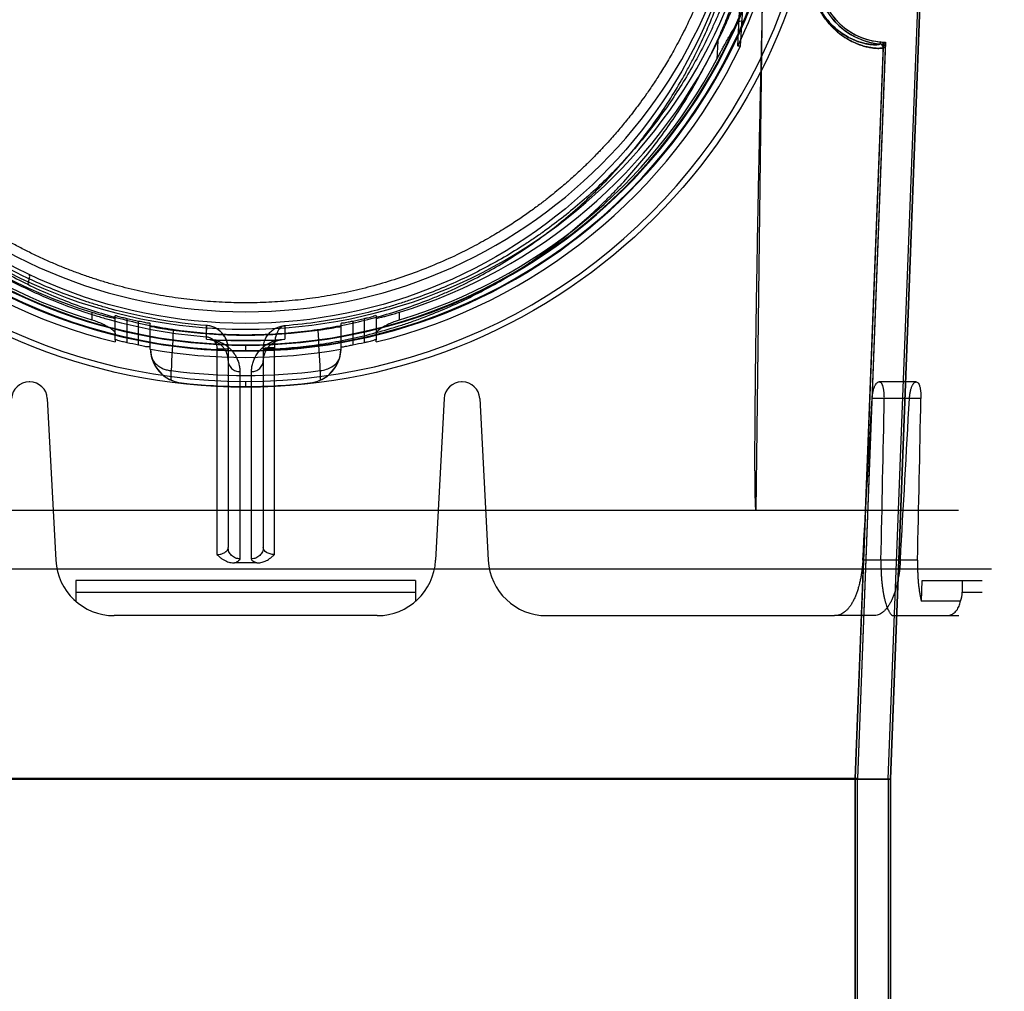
# Model space of a CAD drawing. Header units: millimetres. Extents: x 0 to 297, y 0 to 210.
# Tile 380 of 455: x 240.289 to 240.879, y 158.904 to 159.485. Entities that reach past the tile are written whole.
import ezdxf

# ---------------------------------------------------------------- set-up
doc = ezdxf.new("R2010")
doc.units = ezdxf.units.MM
doc.header["$LTSCALE"] = 16.335
doc.layers.get('0').update_dxf_attribs({"linetype": 'CONTINUOUS'})
for name, color, linetype in [('AXES_REF', 7, 'CONTINUOUS'), ('INTFCLR_1', 7, 'CONTINUOUS'), ('INTFCLR_144815', 7, 'CONTINUOUS'), ('INTFCLR_72935', 7, 'CONTINUOUS')]:
    doc.layers.add(name, color=color, linetype=linetype)

msp = doc.modelspace()

# ---------------------------------------------------------------- linework, layer by layer
at = {"color": 7, "linetype": 'Continuous'}
for radius in [6.78708, 6.7865, 6.74304]:
    msp.add_circle((241.48891, 154.71148), radius, dxfattribs=at)
for radius, start, end in [(6.72, 278.277129, 261.722871), (6.874, 113.082594, 269.618979)]:
    msp.add_arc((241.48891, 154.71148), radius, start, end, dxfattribs=at)
at = {"layer": 'AXES_REF', "color": 7, "linetype": 'Continuous'}
msp.add_arc((241.48891, 154.71148), 6.874, 113.082685, 66.917315, dxfattribs=at)
at = {"layer": 'AXES_REF', "color": 9, "linetype": 'Continuous'}
msp.add_arc((241.48891, 154.71148), 6.19116, 94.411812, 85.588188, dxfattribs=at)
at = {"layer": 'INTFCLR_1', "color": 6, "linetype": 'Continuous'}
for p, q in [((240.80957, 159.03049), (240.8459, 159.98143)), ((240.8108, 159.03047), (240.84713, 159.98136)), ((240.80653, 159.46871), (240.7898, 159.03087)), ((240.80776, 159.46867), (240.79104, 159.03085)), ((240.80653, 159.46871), (240.80653, 159.46879)), ((240.8108, 159.03047), (240.03863, 159.03047)), ((240.79104, 159.03086), (240.05839, 159.03086)), ((240.7898, 159.03087), (240.7898, 158.63315)), ((240.79104, 158.63315), (240.79104, 159.03086)), ((240.80957, 159.03048), (240.80957, 157.16147)), ((240.8108, 159.03047), (240.8108, 157.16147))]:
    msp.add_line(p, q, dxfattribs=at)
at = {"layer": 'INTFCLR_1', "color": 9, "linetype": 'Continuous'}
for p, q in [((240.80472, 159.47211), (240.80461, 159.47088)), ((240.80653, 159.46871), (240.80776, 159.46867))]:
    msp.add_line(p, q, dxfattribs=at)
msp.add_circle((240.42471, 159.60448), 0.301, dxfattribs=at)
at = {"layer": 'INTFCLR_1', "color": 6, "linetype": 'Continuous'}
for centre, radius, start, end in [((240.80823, 159.51236), 0.04164, 177.81203, 265.01982), ((240.80823, 159.51236), 0.0404, 177.81203, 265.01988), ((240.80443, 159.46879), 0.0021, 0, 85.01552), ((240.80443, 159.46879), 0.00333, 357.80946, 85.01552)]:
    msp.add_arc(centre, radius, start, end, dxfattribs=at)
at = {"layer": 'INTFCLR_1', "color": 9, "linetype": 'Continuous'}
for points, knots in [([(240.55534, 159.88259), (240.55308, 159.88369), (240.54853, 159.88583), (240.53928, 159.88991), (240.52275, 159.89646), (240.50321, 159.90253), (240.4857, 159.90651), (240.47678, 159.90818), (240.47163, 159.90903), (240.45873, 159.911), (240.43663, 159.91306), (240.41052, 159.91273), (240.39364, 159.91118), (240.38585, 159.91021), (240.38066, 159.90949), (240.36661, 159.90726), (240.34408, 159.90216), (240.32227, 159.89481), (240.30936, 159.88952), (240.30472, 159.88752), (240.29785, 159.88445), (240.2834, 159.87743), (240.26222, 159.86516), (240.2425, 159.85101), (240.23047, 159.841), (240.22507, 159.83624), (240.22152, 159.83303), (240.212, 159.82411), (240.19737, 159.80871), (240.17988, 159.78651), (240.16704, 159.76674), (240.15899, 159.75225), (240.15464, 159.74372), (240.14834, 159.73065), (240.13995, 159.71027), (240.13274, 159.68664), (240.12913, 159.67078), (240.12766, 159.66327), (240.12672, 159.65818), (240.1244, 159.64403), (240.12257, 159.62573), (240.12211, 159.6073), (240.12224, 159.59798), (240.12242, 159.59262), (240.12302, 159.57933), (240.12479, 159.56218), (240.12808, 159.54399), (240.13005, 159.53503), (240.13127, 159.52994), (240.13318, 159.52241), (240.13635, 159.51131), (240.14285, 159.49221), (240.15063, 159.47382), (240.15851, 159.4584), (240.16328, 159.44982), (240.17066, 159.43727), (240.18273, 159.41924), (240.20098, 159.39684), (240.21618, 159.38141), (240.22693, 159.37171), (240.2343, 159.36538), (240.24764, 159.35473), (240.26794, 159.3408), (240.28525, 159.33128), (240.29419, 159.32692)], [0, 0, 0, 0, 0.007849, 0.015756, 0.031597, 0.063481, 0.079626, 0.08777, 0.091863, 0.095966, 0.128601, 0.161144, 0.1775, 0.181606, 0.185715, 0.19389, 0.226106, 0.257861, 0.265773, 0.269729, 0.273679, 0.289316, 0.319969, 0.350132, 0.365145, 0.368898, 0.372652, 0.380132, 0.4097, 0.43901, 0.468442, 0.483336, 0.490852, 0.498397, 0.528733, 0.55969, 0.575573, 0.5796, 0.583649, 0.591766, 0.624461, 0.641049, 0.649425, 0.653635, 0.657838, 0.691042, 0.707462, 0.715648, 0.719738, 0.723825, 0.739972, 0.755825, 0.786932, 0.802323, 0.810003, 0.817649, 0.847851, 0.877797, 0.907903, 0.915501, 0.923101, 0.938303, 0.968875, 1, 1, 1, 1]), ([(240.29419, 159.32692), (240.30327, 159.32249), (240.32198, 159.31451), (240.34637, 159.30694), (240.36265, 159.30324), (240.37031, 159.30176), (240.37545, 159.30084), (240.38957, 159.29859), (240.41293, 159.29643), (240.43641, 159.29674), (240.45072, 159.29787), (240.45595, 159.29838), (240.46373, 159.29926), (240.48037, 159.30169), (240.50546, 159.30738), (240.52611, 159.31437), (240.53792, 159.31914), (240.5426, 159.32109), (240.55064, 159.32464), (240.56625, 159.33224), (240.58752, 159.34463), (240.60541, 159.35752), (240.61579, 159.366), (240.6195, 159.36914), (240.62499, 159.3739), (240.63647, 159.38448), (240.65291, 159.40194), (240.67062, 159.42467), (240.68165, 159.44192), (240.68762, 159.45247), (240.69, 159.45677), (240.69402, 159.4644), (240.70159, 159.48005), (240.70899, 159.49868), (240.71509, 159.51802), (240.72037, 159.53815), (240.72512, 159.56409), (240.72691, 159.58654), (240.72721, 159.59985), (240.72727, 159.60521), (240.72718, 159.61452), (240.7263, 159.63286), (240.72407, 159.65102), (240.72144, 159.66504), (240.7204, 159.67008), (240.71877, 159.67752), (240.71602, 159.68847), (240.7117, 159.70274), (240.70516, 159.72112), (240.69837, 159.73667), (240.69182, 159.74956), (240.68729, 159.75798), (240.67894, 159.77229), (240.66569, 159.79179), (240.64771, 159.81363), (240.63272, 159.82874), (240.62299, 159.83746), (240.61936, 159.84061), (240.61384, 159.84527), (240.60153, 159.85505), (240.58138, 159.86884), (240.56421, 159.87827), (240.55534, 159.88259)], [0, 0, 0, 0, 0.031606, 0.063541, 0.079757, 0.083844, 0.087932, 0.096091, 0.128599, 0.161199, 0.16941, 0.173526, 0.177634, 0.193938, 0.226105, 0.258014, 0.262001, 0.265973, 0.273871, 0.289503, 0.320291, 0.350775, 0.358393, 0.362204, 0.366006, 0.381117, 0.411045, 0.440926, 0.47118, 0.475013, 0.478858, 0.486558, 0.501998, 0.53324, 0.549182, 0.565432, 0.598332, 0.631573, 0.635773, 0.63998, 0.648349, 0.664897, 0.697432, 0.705494, 0.709518, 0.713525, 0.729332, 0.744851, 0.760155, 0.790361, 0.797875, 0.805379, 0.820265, 0.849707, 0.879054, 0.908684, 0.916183, 0.91995, 0.923718, 0.938799, 0.96913, 1, 1, 1, 1]), ([(240.76325, 159.51407), (240.76321, 159.51299), (240.7632, 159.51085), (240.76342, 159.50769), (240.76384, 159.50467), (240.76444, 159.50179), (240.76561, 159.49754), (240.76744, 159.49299), (240.76973, 159.48895), (240.77127, 159.48664), (240.77275, 159.4846), (240.7743, 159.48274), (240.77587, 159.48106), (240.77804, 159.47892), (240.78123, 159.47624), (240.7855, 159.47349), (240.78889, 159.47179), (240.7914, 159.47075), (240.79362, 159.46996), (240.79572, 159.46935), (240.7977, 159.46891), (240.79938, 159.4686), (240.80123, 159.46835), (240.80343, 159.4682), (240.80515, 159.46826), (240.80619, 159.46843), (240.80653, 159.46862), (240.80653, 159.46871)], [0, 0, 0, 0, 0.046067, 0.090799, 0.13426, 0.175869, 0.215294, 0.321467, 0.383263, 0.412059, 0.439431, 0.490512, 0.514477, 0.537403, 0.619944, 0.69091, 0.752697, 0.780554, 0.806456, 0.852817, 0.873443, 0.892435, 0.925507, 0.952242, 0.986907, 0.995898, 1, 1, 1, 1]), ([(240.76346, 159.51236), (240.76346, 159.5119), (240.76349, 159.51043), (240.76366, 159.50798), (240.76406, 159.50509), (240.76463, 159.50235), (240.76533, 159.49977), (240.76638, 159.49667), (240.7679, 159.49321), (240.76965, 159.49009), (240.77112, 159.48788), (240.77253, 159.48593), (240.774, 159.48416), (240.7755, 159.48255), (240.77755, 159.48051), (240.78059, 159.47796), (240.78465, 159.47534), (240.78786, 159.47373), (240.79025, 159.47275), (240.79236, 159.47199), (240.79547, 159.4711), (240.79871, 159.47054), (240.80167, 159.47036), (240.8033, 159.47043), (240.8043, 159.4706), (240.80461, 159.47079), (240.80461, 159.47088)], [0, 0, 0, 0, 0.021343, 0.067382, 0.112106, 0.154919, 0.195476, 0.234118, 0.304735, 0.368235, 0.397813, 0.425919, 0.478352, 0.50294, 0.526458, 0.611079, 0.683772, 0.74702, 0.775523, 0.802019, 0.849428, 0.923672, 0.950995, 0.98646, 0.99569, 1, 1, 1, 1]), ([(240.29419, 159.32692), (240.29472, 159.3282), (240.29534, 159.3299), (240.29542, 159.33266), (240.29479, 159.33296)], [0, 0, 0, 0, 0.664388, 1, 1, 1, 1])]:
    msp.add_open_spline(points, degree=3, knots=knots, dxfattribs=at)
at = {"layer": 'INTFCLR_144815', "color": 9, "linetype": 'Continuous'}
for p, q in [((240.73043, 159.19148), (240.7353, 159.58542)), ((240.72192, 159.48232), (240.72345, 159.51237)), ((240.7074, 159.4725), (240.70684, 159.46172)), ((240.33258, 159.31025), (240.33258, 159.30564)), ((240.34658, 159.29365), (240.34658, 159.30809)), ((240.50285, 159.30809), (240.50285, 159.29365)), ((240.51685, 159.30564), (240.51685, 159.31025)), ((240.35358, 159.3065), (240.35358, 159.29214)), ((240.36058, 159.29066), (240.36058, 159.30495)), ((240.36758, 159.28786), (240.36758, 159.30344)), ((240.40125, 159.2941), (240.40127, 159.30225)), ((240.44816, 159.30213), (240.44818, 159.2941)), ((240.48185, 159.28786), (240.48185, 159.30344)), ((240.48885, 159.30495), (240.48885, 159.29066)), ((240.49585, 159.29214), (240.49585, 159.3065)), ((240.42471, 159.28731), (240.42471, 159.29075)), ((240.40748, 159.28853), (240.40748, 159.16508)), ((240.41421, 159.28829), (240.41421, 159.16927)), ((240.43521, 159.28829), (240.43521, 159.16927)), ((240.44195, 159.28822), (240.43521, 159.28797)), ((240.44193, 159.28885), (240.44195, 159.28822)), ((240.44195, 159.16508), (240.44195, 159.28822)), ((240.38008, 159.26952), (240.38006, 159.27525)), ((240.42121, 159.27459), (240.42121, 159.16253)), ((240.42821, 159.16253), (240.42821, 159.27459)), ((240.46937, 159.27525), (240.46935, 159.26952)), ((240.38636, 159.26782), (240.38631, 159.26782)), ((240.42471, 159.26531), (240.42471, 159.26875)), ((240.46312, 159.26782), (240.46307, 159.26782)), ((240.82627, 159.26848), (240.804, 159.26848)), ((240.82913, 159.25853), (240.79988, 159.25853)), ((240.82707, 159.16165), (240.79431, 159.16165)), ((240.32293, 159.14248), (240.5265, 159.14248)), ((240.85381, 159.14248), (240.86571, 159.14248)), ((240.5035, 159.12848), (240.34593, 159.12848)), ((240.80073, 159.12848), (240.77728, 159.12848)), ((240.81275, 159.12848), (240.85171, 159.12848))]:
    msp.add_line(p, q, dxfattribs=at)
at = {"layer": 'INTFCLR_144815', "color": 6, "linetype": 'Continuous'}
for p, q in [((240.71937, 159.46958), (240.72155, 159.51204)), ((240.721, 159.46958), (240.72192, 159.48234)), ((240.721, 159.46958), (240.71992, 159.46958)), ((240.34658, 159.29365), (240.34658, 159.29239)), ((240.40125, 159.2941), (240.40279, 159.2939)), ((240.44223, 159.29323), (240.4072, 159.29323)), ((240.44588, 159.29373), (240.44741, 159.29402)), ((240.50285, 159.29239), (240.50285, 159.29365)), ((240.36758, 159.28786), (240.36764, 159.28781)), ((240.36764, 159.28781), (240.3677, 159.28813)), ((240.48173, 159.28813), (240.48179, 159.28781)), ((240.48179, 159.28781), (240.48185, 159.28786)), ((240.29541, 159.26848), (240.29502, 159.26848)), ((240.55441, 159.26848), (240.55402, 159.26848)), ((240.3059, 159.25853), (240.31098, 159.16165)), ((240.54353, 159.25853), (240.53845, 159.16165)), ((240.5649, 159.25853), (240.56998, 159.16165)), ((240.85157, 159.19148), (239.99785, 159.19148)), ((239.97804, 159.15648), (240.87139, 159.15648)), ((240.32293, 159.14948), (240.32293, 159.1371)), ((240.5265, 159.14948), (240.32293, 159.14948)), ((240.5265, 159.14948), (240.5265, 159.1371)), ((240.82938, 159.1371), (240.82982, 159.14948)), ((240.82982, 159.14948), (240.86571, 159.14948)), ((240.85381, 159.14948), (240.85381, 159.14248)), ((240.8527, 159.1371), (240.82938, 159.1371)), ((240.60493, 159.12848), (240.77728, 159.12848))]:
    msp.add_line(p, q, dxfattribs=at)
at = {"layer": 'INTFCLR_144815', "color": 7, "linetype": 'Continuous'}
msp.add_line((240.40748, 159.28853), (240.41421, 159.28829), dxfattribs=at)
at = {"layer": 'INTFCLR_144815', "color": 9, "linetype": 'Continuous'}
msp.add_circle((240.42471, 159.61148), 0.34617, dxfattribs=at)
for centre, radius, start, end in [((240.42471, 159.61142), 0.34267, 179.98979, 0.01021), ((240.42471, 159.61164), 0.32462, 180.02823, 359.97177), ((240.42471, 159.61144), 0.32413, 179.99334, 0.00666), ((240.42471, 159.61158), 0.32112, 180.01764, 359.98236), ((240.42471, 159.61138), 0.32063, 179.98235, 0.01765), ((245.49906, 159.02085), 5.12532, 176.8837, 177.15494), ((235.31209, 159.01887), 5.16366, 2.84594, 3.11517), ((240.42471, 159.61148), 0.33918, 262.43413, 277.56587)]:
    msp.add_arc(centre, radius, start, end, dxfattribs=at)
at = {"layer": 'INTFCLR_144815', "color": 6, "linetype": 'Continuous'}
for centre, radius, start, end in [((240.42471, 159.61148), 0.3115, 180.05101, 359.94899), ((240.42471, 159.61148), 0.301, 180, 360), ((240.42471, 159.61148), 0.32705, 334.28664, 348.71221), ((240.42471, 159.61148), 0.315, 206.18132, 252.99369), ((240.42471, 159.61148), 0.315, 287.00631, 333.81868), ((240.42471, 159.61148), 0.32851, 205.59168, 256.24143), ((240.42471, 159.61148), 0.32851, 283.75857, 334.40832), ((240.42471, 159.61148), 0.31941, 207.96066, 253.23575), ((240.42471, 159.61148), 0.31941, 286.76425, 332.03934), ((240.42471, 159.61148), 0.31317, 256.87173, 258.1834), ((240.42471, 159.61148), 0.31317, 281.8166, 283.12827), ((240.42471, 159.61148), 0.315, 262.08132, 277.91868), ((240.42471, 159.61148), 0.32717, 257.4429, 258.69588), ((240.42471, 159.61148), 0.31825, 265.77113, 274.22887), ((240.42471, 159.61148), 0.32717, 281.30412, 282.5571), ((240.38868, 159.28871), 0.02106, 182.4513, 197.10065), ((240.38869, 159.28868), 0.02099, 181.5089, 263.63513), ((240.42471, 159.61148), 0.32834, 260, 280), ((240.46074, 159.28868), 0.02099, 276.36485, 358.49108), ((240.46075, 159.28871), 0.02106, 342.89847, 357.54875), ((240.38863, 159.2887), 0.021, 197.11976, 245.99338), ((240.4608, 159.2887), 0.021, 294.0055, 342.88133), ((240.29502, 159.25798), 0.0105, 90, 177), ((240.29541, 159.25798), 0.0105, 3, 90), ((240.38865, 159.28875), 0.02105, 245.9726, 263.61558), ((240.42471, 159.61148), 0.34579, 263.62775, 276.37225), ((240.46078, 159.28874), 0.02104, 276.38097, 294.03088), ((240.55402, 159.25798), 0.0105, 90, 177), ((240.55441, 159.25798), 0.0105, 3, 90), ((240.34593, 159.16348), 0.035, 183, 270), ((240.5035, 159.16348), 0.035, 270, 357), ((240.60493, 159.16348), 0.035, 183, 270), ((240.84013, 159.14248), 0.01368, 336.8007, 359.97419)]:
    msp.add_arc(centre, radius, start, end, dxfattribs=at)
at = {"layer": 'INTFCLR_144815', "color": 7, "linetype": 'Continuous'}
msp.add_arc((240.40021, 159.28829), 0.014, 0.01442, 85.65048, dxfattribs=at)
at = {"layer": 'INTFCLR_144815', "color": 6, "linetype": 'Continuous'}
for centre, major_axis, ratio, start_param, end_param in [((240.42471, 173.22762), (0, 16.94993), 0.039078, -2.549643, -2.539476), ((240.42471, 164.33922), (0, 11.02734), 0.039078, -2.059545, -2.04962), ((240.42471, 173.70812), (0, 17.67105), 0.039078, -2.537787, -2.528198), ((240.42471, 164.81972), (0, 11.74846), 0.039078, -2.073277, -2.063892), ((240.42471, 159.03656), (0.44247, 0), 0.2791, 1.555802, 1.58579)]:
    msp.add_ellipse(centre, major_axis=major_axis, ratio=ratio, start_param=start_param, end_param=end_param, dxfattribs=at)
for points, knots in [([(240.42471, 159.31583), (240.42237, 159.31583), (240.41767, 159.31589), (240.41063, 159.31614), (240.40358, 159.31657), (240.39654, 159.31716), (240.3895, 159.31793), (240.38246, 159.31887), (240.37542, 159.31999), (240.36839, 159.32128), (240.36136, 159.32275), (240.35434, 159.3244), (240.34732, 159.32623), (240.34032, 159.32825), (240.33332, 159.33045), (240.32634, 159.33285), (240.31937, 159.33543), (240.31242, 159.33822), (240.3055, 159.3412), (240.2986, 159.34439), (240.29174, 159.34778), (240.28491, 159.35137), (240.27812, 159.35518), (240.27139, 159.3592), (240.26471, 159.36343), (240.2581, 159.36787), (240.25157, 159.37253), (240.24512, 159.3774), (240.23876, 159.38247), (240.23252, 159.38776), (240.22639, 159.39324), (240.22039, 159.39892), (240.21453, 159.40478), (240.20883, 159.41081), (240.2033, 159.41701), (240.19795, 159.42336), (240.1928, 159.42983), (240.18784, 159.43643), (240.1831, 159.44313), (240.17857, 159.4499), (240.17427, 159.45674), (240.1702, 159.46363), (240.16635, 159.47055), (240.16274, 159.47749), (240.15935, 159.48442), (240.15619, 159.49134), (240.15324, 159.49824), (240.15051, 159.50512), (240.14799, 159.51196), (240.14566, 159.51878), (240.14352, 159.52557), (240.14157, 159.53232), (240.1398, 159.53904), (240.1382, 159.54573), (240.13677, 159.55239), (240.13551, 159.55902), (240.1344, 159.56563), (240.13345, 159.57221), (240.13264, 159.57877), (240.13199, 159.58532), (240.13148, 159.59186), (240.13112, 159.5984), (240.1309, 159.60494), (240.13084, 159.6093), (240.13084, 159.61148)], [0, 0, 0, 0, 0.015212, 0.030431, 0.045667, 0.060928, 0.076222, 0.091556, 0.10694, 0.12238, 0.137885, 0.153462, 0.16912, 0.184865, 0.200705, 0.216645, 0.232694, 0.248855, 0.265137, 0.281542, 0.298076, 0.314741, 0.33154, 0.348474, 0.365542, 0.382744, 0.400075, 0.41753, 0.4351, 0.452774, 0.470541, 0.488383, 0.506283, 0.524217, 0.542164, 0.560097, 0.577989, 0.595814, 0.613542, 0.631149, 0.648609, 0.665902, 0.683005, 0.699898, 0.716561, 0.732992, 0.74919, 0.765164, 0.780921, 0.796475, 0.811835, 0.827015, 0.842026, 0.85688, 0.871586, 0.88616, 0.900615, 0.914969, 0.929241, 0.943448, 0.957609, 0.971743, 0.985867, 1, 1, 1, 1]), ([(240.71859, 159.61148), (240.71858, 159.60718), (240.71839, 159.59858), (240.71754, 159.58569), (240.71613, 159.57278), (240.71414, 159.55982), (240.71154, 159.54678), (240.7083, 159.53363), (240.70437, 159.52037), (240.69972, 159.507), (240.69443, 159.49387), (240.68883, 159.48166), (240.68331, 159.47091), (240.67816, 159.46174), (240.67339, 159.45387), (240.669, 159.44708), (240.66497, 159.44118), (240.66129, 159.43605), (240.65794, 159.43158), (240.65491, 159.42767), (240.65214, 159.42421), (240.64943, 159.42092), (240.64664, 159.41764), (240.64381, 159.41441), (240.64115, 159.41146), (240.63877, 159.40889), (240.63664, 159.40664), (240.63475, 159.40468), (240.63298, 159.40287), (240.63117, 159.40106), (240.62919, 159.3991), (240.62697, 159.39696), (240.62448, 159.39461), (240.62168, 159.39203), (240.61851, 159.38919), (240.61495, 159.3861), (240.61093, 159.38271), (240.60637, 159.37903), (240.60121, 159.37503), (240.59532, 159.37069), (240.58858, 159.36598), (240.5808, 159.3609), (240.57182, 159.35544), (240.56136, 159.34961), (240.54933, 159.34358), (240.53612, 159.33775), (240.52232, 159.33247), (240.50844, 159.32795), (240.49452, 159.32417), (240.48057, 159.3211), (240.46658, 159.31873), (240.45261, 159.31705), (240.43865, 159.31605), (240.42935, 159.31583), (240.42471, 159.31583)], [0, 0, 0, 0, 0.027843, 0.055729, 0.0837, 0.111979, 0.140633, 0.169847, 0.199686, 0.230233, 0.261559, 0.291326, 0.317258, 0.339821, 0.35948, 0.37686, 0.392208, 0.405789, 0.417775, 0.428414, 0.437851, 0.446463, 0.456046, 0.465752, 0.474299, 0.481796, 0.488459, 0.494325, 0.499472, 0.504892, 0.510881, 0.517494, 0.524864, 0.533084, 0.542211, 0.552379, 0.563667, 0.576283, 0.590323, 0.605983, 0.623666, 0.643617, 0.666177, 0.691756, 0.721164, 0.753357, 0.785315, 0.816822, 0.847918, 0.878785, 0.909337, 0.939773, 0.969957, 1, 1, 1, 1]), ([(240.7074, 159.4725), (240.70788, 159.47349), (240.70879, 159.47536), (240.71006, 159.47805), (240.71117, 159.48046), (240.71216, 159.48265), (240.71311, 159.48482), (240.71406, 159.487), (240.71496, 159.48914), (240.71576, 159.49108), (240.71645, 159.49279), (240.71709, 159.49439), (240.71773, 159.49601), (240.71841, 159.49778), (240.71914, 159.49973), (240.71989, 159.50175), (240.72059, 159.50368), (240.72119, 159.50539), (240.72171, 159.50689), (240.72212, 159.50815), (240.72264, 159.50956), (240.72269, 159.51057), (240.72394, 159.51245), (240.72345, 159.51237)], [0, 0, 0, 0, 0.076859, 0.145573, 0.20684, 0.261665, 0.313769, 0.372097, 0.427254, 0.475613, 0.51821, 0.556113, 0.595841, 0.639656, 0.688156, 0.741061, 0.789536, 0.831446, 0.867794, 0.899196, 0.925833, 0.965769, 1, 1, 1, 1]), ([(240.7344, 159.50846), (240.73417, 159.49921), (240.73374, 159.48156), (240.73316, 159.45624), (240.73265, 159.43316), (240.7322, 159.41211), (240.73181, 159.39287), (240.73146, 159.37529), (240.73116, 159.3592), (240.7309, 159.34448), (240.73068, 159.33098), (240.73048, 159.31862), (240.7303, 159.30727), (240.73016, 159.29686), (240.73003, 159.28729), (240.72992, 159.27851), (240.72983, 159.27043), (240.72975, 159.26301), (240.72968, 159.25618), (240.72963, 159.2499), (240.72959, 159.24413), (240.72956, 159.23881), (240.72953, 159.23391), (240.72952, 159.22941), (240.72951, 159.22526), (240.72951, 159.22144), (240.72952, 159.21792), (240.72953, 159.21469), (240.72954, 159.21171), (240.72956, 159.20897), (240.72959, 159.20646), (240.72962, 159.20414), (240.72965, 159.20202), (240.72969, 159.20008), (240.72973, 159.1983), (240.72978, 159.19667), (240.72984, 159.19518), (240.7299, 159.19383), (240.72997, 159.19261), (240.73003, 159.19184), (240.73006, 159.19148)], [0, 0, 0, 0, 0.087498, 0.167107, 0.239667, 0.305894, 0.366396, 0.421709, 0.472313, 0.518644, 0.561091, 0.600003, 0.635705, 0.668468, 0.698555, 0.7262, 0.75161, 0.774965, 0.796442, 0.816204, 0.83439, 0.851126, 0.866531, 0.880711, 0.893764, 0.905782, 0.916846, 0.92703, 0.936401, 0.94502, 0.952942, 0.96022, 0.966898, 0.973022, 0.978629, 0.983757, 0.988433, 0.992684, 0.996533, 1, 1, 1, 1]), ([(240.70684, 159.46172), (240.70729, 159.46255), (240.70817, 159.4642), (240.70946, 159.46662), (240.71071, 159.46892), (240.71188, 159.47106), (240.71297, 159.47302), (240.71397, 159.47479), (240.71487, 159.47636), (240.71568, 159.47773), (240.71639, 159.47892), (240.71718, 159.48019), (240.71801, 159.48145), (240.71891, 159.48276), (240.71978, 159.48374), (240.72053, 159.48477), (240.72239, 159.48459), (240.72197, 159.48304), (240.72192, 159.48232)], [0, 0, 0, 0, 0.09451, 0.186474, 0.273989, 0.355615, 0.430446, 0.498001, 0.558115, 0.610934, 0.656939, 0.696776, 0.760505, 0.807264, 0.855131, 0.892552, 0.927806, 1, 1, 1, 1]), ([(240.33258, 159.31025), (240.33312, 159.31009), (240.33418, 159.30977), (240.33575, 159.30931), (240.33728, 159.30887), (240.33874, 159.30846), (240.34012, 159.30809), (240.34139, 159.30775), (240.34253, 159.30747), (240.34386, 159.30709), (240.34488, 159.30712), (240.34658, 159.30612), (240.34658, 159.30657)], [0, 0, 0, 0, 0.11577, 0.229644, 0.339892, 0.444916, 0.543679, 0.634698, 0.717445, 0.790614, 0.906055, 1, 1, 1, 1]), ([(240.34658, 159.30809), (240.34658, 159.30857), (240.34815, 159.30758), (240.34931, 159.30756), (240.35128, 159.307), (240.35268, 159.30671), (240.35358, 159.3065)], [0, 0, 0, 0, 0.200209, 0.383207, 0.610538, 1, 1, 1, 1]), ([(240.49585, 159.3065), (240.49646, 159.30664), (240.49762, 159.30689), (240.49937, 159.30738), (240.5008, 159.30745), (240.50285, 159.30877), (240.50285, 159.30809)], [0, 0, 0, 0, 0.263378, 0.507634, 0.714909, 1, 1, 1, 1]), ([(240.50285, 159.30657), (240.50285, 159.30612), (240.50456, 159.30712), (240.50558, 159.3071), (240.50691, 159.30747), (240.50805, 159.30775), (240.50932, 159.30809), (240.51069, 159.30846), (240.51215, 159.30887), (240.51368, 159.30931), (240.51525, 159.30977), (240.51631, 159.31009), (240.51685, 159.31025)], [0, 0, 0, 0, 0.094652, 0.210363, 0.283555, 0.366209, 0.457034, 0.555573, 0.660385, 0.770398, 0.884096, 1, 1, 1, 1]), ([(240.33258, 159.30564), (240.3331, 159.30548), (240.33411, 159.30516), (240.33563, 159.30463), (240.33711, 159.30407), (240.33855, 159.30346), (240.33993, 159.30283), (240.34122, 159.30218), (240.34241, 159.30151), (240.34347, 159.30084), (240.34464, 159.29999), (240.34585, 159.29891), (240.34658, 159.29771), (240.34658, 159.29708)], [0, 0, 0, 0, 0.09453, 0.189211, 0.283698, 0.376265, 0.466046, 0.55182, 0.632452, 0.707036, 0.774673, 0.886999, 1, 1, 1, 1]), ([(240.36058, 159.30495), (240.36119, 159.30482), (240.36235, 159.30456), (240.36409, 159.30428), (240.36554, 159.30371), (240.36758, 159.30413), (240.36758, 159.30344)], [0, 0, 0, 0, 0.261033, 0.503362, 0.710008, 1, 1, 1, 1]), ([(240.36758, 159.30195), (240.36758, 159.30148), (240.36926, 159.30174), (240.37063, 159.30115), (240.37243, 159.30092), (240.374, 159.30062), (240.37534, 159.30039), (240.37676, 159.30016), (240.37825, 159.29993), (240.37977, 159.2997), (240.3808, 159.29955), (240.38132, 159.29948)], [0, 0, 0, 0, 0.099657, 0.218186, 0.375874, 0.467045, 0.565104, 0.668813, 0.776821, 0.887679, 1, 1, 1, 1]), ([(240.46811, 159.29948), (240.46863, 159.29955), (240.46966, 159.2997), (240.47119, 159.29993), (240.47267, 159.30016), (240.47409, 159.3004), (240.47544, 159.30062), (240.47668, 159.30085), (240.47816, 159.30108), (240.47954, 159.30166), (240.48185, 159.30123), (240.48185, 159.30195)], [0, 0, 0, 0, 0.112448, 0.223477, 0.331593, 0.435333, 0.533441, 0.624685, 0.708062, 0.84691, 1, 1, 1, 1]), ([(240.48185, 159.30344), (240.48185, 159.30393), (240.48341, 159.30363), (240.48459, 159.30412), (240.48655, 159.30444), (240.48794, 159.30476), (240.48885, 159.30495)], [0, 0, 0, 0, 0.204754, 0.388126, 0.614271, 1, 1, 1, 1]), ([(240.50285, 159.29708), (240.50285, 159.29749), (240.50317, 159.2983), (240.50404, 159.29933), (240.50506, 159.3002), (240.50618, 159.30099), (240.50731, 159.30168), (240.50857, 159.30237), (240.50994, 159.30304), (240.51139, 159.30369), (240.51291, 159.3043), (240.51473, 159.30497), (240.51605, 159.3054), (240.51685, 159.30564)], [0, 0, 0, 0, 0.07254, 0.14599, 0.238004, 0.309335, 0.387932, 0.472906, 0.563164, 0.657469, 0.754503, 0.852886, 1, 1, 1, 1]), ([(240.34658, 159.29365), (240.34658, 159.29413), (240.34815, 159.29317), (240.34932, 159.29315), (240.35128, 159.29262), (240.35268, 159.29234), (240.35358, 159.29214)], [0, 0, 0, 0, 0.200722, 0.383849, 0.611086, 1, 1, 1, 1]), ([(240.36058, 159.29066), (240.36119, 159.29054), (240.36235, 159.29029), (240.36409, 159.29002), (240.36554, 159.28946), (240.36758, 159.28991), (240.36758, 159.28921)], [0, 0, 0, 0, 0.260795, 0.50301, 0.709689, 1, 1, 1, 1]), ([(240.40354, 159.29373), (240.40399, 159.29362), (240.40483, 159.29344), (240.40605, 159.29327), (240.40683, 159.29323), (240.4072, 159.29323)], [0, 0, 0, 0, 0.36917, 0.701355, 1, 1, 1, 1]), ([(240.44223, 159.29323), (240.4426, 159.29323), (240.44337, 159.29327), (240.4446, 159.29344), (240.44544, 159.29362), (240.44588, 159.29373)], [0, 0, 0, 0, 0.298619, 0.630232, 1, 1, 1, 1]), ([(240.48185, 159.28921), (240.48185, 159.2897), (240.48341, 159.28939), (240.4846, 159.28987), (240.48655, 159.29017), (240.48794, 159.29048), (240.48885, 159.29066)], [0, 0, 0, 0, 0.20499, 0.388468, 0.614603, 1, 1, 1, 1]), ([(240.49585, 159.29214), (240.49646, 159.29227), (240.49762, 159.29251), (240.49937, 159.29298), (240.5008, 159.29303), (240.50285, 159.29433), (240.50285, 159.29365)], [0, 0, 0, 0, 0.263032, 0.507053, 0.71431, 1, 1, 1, 1]), ([(240.79988, 159.25853), (240.7999, 159.25888), (240.79995, 159.25959), (240.80007, 159.26063), (240.80023, 159.26165), (240.80042, 159.26264), (240.80065, 159.26358), (240.80092, 159.26447), (240.80121, 159.2653), (240.80153, 159.26605), (240.80196, 159.26687), (240.80249, 159.26765), (240.80319, 159.26829), (240.80374, 159.26848), (240.804, 159.26848)], [0, 0, 0, 0, 0.094221, 0.186748, 0.278119, 0.366985, 0.452625, 0.534523, 0.612136, 0.684374, 0.749657, 0.855607, 0.931751, 1, 1, 1, 1]), ([(240.80718, 159.25853), (240.80719, 159.2589), (240.80719, 159.25963), (240.80716, 159.26072), (240.80709, 159.26177), (240.80698, 159.26279), (240.80684, 159.26375), (240.80667, 159.26465), (240.80646, 159.26548), (240.80615, 159.26643), (240.8057, 159.26739), (240.80502, 159.26824), (240.80441, 159.26848), (240.80413, 159.26848)], [0, 0, 0, 0, 0.100483, 0.199402, 0.295858, 0.388738, 0.477335, 0.560912, 0.638681, 0.710211, 0.83191, 0.925601, 1, 1, 1, 1]), ([(240.82223, 159.25853), (240.82225, 159.25889), (240.8223, 159.2596), (240.82242, 159.26065), (240.82257, 159.26168), (240.82276, 159.26267), (240.82298, 159.26362), (240.82324, 159.26451), (240.82352, 159.26534), (240.82382, 159.26609), (240.82422, 159.26689), (240.82472, 159.26765), (240.82537, 159.26828), (240.82589, 159.26848), (240.82614, 159.26848)], [0, 0, 0, 0, 0.096082, 0.190397, 0.283373, 0.373658, 0.460455, 0.543202, 0.621279, 0.693627, 0.758701, 0.8608, 0.933307, 1, 1, 1, 1]), ([(240.82627, 159.26848), (240.82653, 159.26848), (240.82712, 159.26823), (240.82775, 159.26739), (240.82817, 159.26643), (240.82846, 159.26548), (240.82866, 159.26465), (240.82882, 159.26375), (240.82895, 159.26278), (240.82905, 159.26176), (240.82912, 159.26071), (240.82914, 159.25963), (240.82914, 159.2589), (240.82913, 159.25853)], [0, 0, 0, 0, 0.071007, 0.162974, 0.284549, 0.356475, 0.434855, 0.519186, 0.608646, 0.702407, 0.799593, 0.899076, 1, 1, 1, 1]), ([(240.40748, 159.16508), (240.40779, 159.16478), (240.40837, 159.16424), (240.40948, 159.16328), (240.41079, 159.16232), (240.41233, 159.16143), (240.41382, 159.16078), (240.41528, 159.16034), (240.4167, 159.16009), (240.41763, 159.16004), (240.41808, 159.16004)], [0, 0, 0, 0, 0.105492, 0.19944, 0.363479, 0.509017, 0.64289, 0.767961, 0.887193, 1, 1, 1, 1]), ([(240.43135, 159.16004), (240.43176, 159.16004), (240.43259, 159.16008), (240.43386, 159.16028), (240.43514, 159.16063), (240.43645, 159.16114), (240.43777, 159.1618), (240.43913, 159.16266), (240.44054, 159.16376), (240.44146, 159.16462), (240.44195, 159.16508)], [0, 0, 0, 0, 0.102635, 0.207436, 0.318189, 0.433637, 0.556034, 0.686701, 0.833208, 1, 1, 1, 1]), ([(240.79431, 159.16165), (240.79426, 159.16075), (240.79413, 159.15898), (240.79385, 159.15633), (240.79349, 159.15372), (240.79306, 159.15117), (240.79255, 159.14867), (240.79195, 159.14626), (240.79128, 159.14394), (240.79053, 159.14173), (240.78969, 159.13964), (240.78878, 159.13769), (240.78779, 159.13588), (240.78672, 159.13424), (240.78558, 159.13277), (240.78436, 159.13149), (240.78306, 159.13042), (240.7817, 159.12957), (240.78027, 159.12894), (240.7788, 159.12856), (240.77779, 159.12848), (240.77728, 159.12848)], [0, 0, 0, 0, 0.06661, 0.132711, 0.19824, 0.262977, 0.326101, 0.387982, 0.44796, 0.505979, 0.562102, 0.615508, 0.666833, 0.71539, 0.761566, 0.805358, 0.846867, 0.886652, 0.924856, 0.962476, 1, 1, 1, 1]), ([(240.8168, 159.16165), (240.81675, 159.16074), (240.81662, 159.15893), (240.81635, 159.15624), (240.816, 159.1536), (240.81558, 159.15102), (240.81508, 159.14852), (240.81451, 159.1461), (240.81386, 159.14377), (240.81314, 159.14157), (240.81236, 159.13951), (240.8115, 159.13758), (240.81056, 159.13579), (240.80955, 159.13416), (240.80848, 159.13271), (240.80733, 159.13145), (240.80611, 159.13039), (240.80483, 159.12954), (240.8035, 159.12893), (240.80212, 159.12856), (240.80119, 159.12848), (240.80073, 159.12848)], [0, 0, 0, 0, 0.068908, 0.137058, 0.204518, 0.27085, 0.334779, 0.397616, 0.459127, 0.517438, 0.572505, 0.625918, 0.677609, 0.725149, 0.770874, 0.813793, 0.854336, 0.8929, 0.929663, 0.964746, 1, 1, 1, 1]), ([(240.80519, 159.16165), (240.80517, 159.16074), (240.80516, 159.15895), (240.80519, 159.15628), (240.80529, 159.15365), (240.80545, 159.15109), (240.80567, 159.14861), (240.80594, 159.1462), (240.80626, 159.14389), (240.80664, 159.14169), (240.80705, 159.13961), (240.80751, 159.13767), (240.80801, 159.13589), (240.80852, 159.13428), (240.80905, 159.13289), (240.80955, 159.13176), (240.81002, 159.13088), (240.81048, 159.13015), (240.81096, 159.12951), (240.81163, 159.12882), (240.81232, 159.12848), (240.81275, 159.12848)], [0, 0, 0, 0, 0.077195, 0.153047, 0.227861, 0.301089, 0.371822, 0.440763, 0.507237, 0.570862, 0.631449, 0.688253, 0.740695, 0.789181, 0.832214, 0.867131, 0.894636, 0.917692, 0.940562, 0.962679, 1, 1, 1, 1]), ([(240.82707, 159.16165), (240.82705, 159.16072), (240.82704, 159.15889), (240.82707, 159.15615), (240.82717, 159.15346), (240.82732, 159.15082), (240.82753, 159.14826), (240.8278, 159.1458), (240.82812, 159.14343), (240.82849, 159.14119), (240.8289, 159.13909), (240.82922, 159.13774), (240.82938, 159.1371)], [0, 0, 0, 0, 0.111971, 0.222747, 0.331945, 0.438969, 0.542937, 0.643664, 0.740168, 0.832078, 0.91891, 1, 1, 1, 1]), ([(240.84438, 159.12848), (240.84474, 159.12848), (240.84541, 159.12853), (240.84642, 159.12875), (240.84746, 159.12913), (240.84854, 159.12975), (240.84959, 159.1306), (240.85053, 159.13166), (240.85132, 159.13287), (240.85195, 159.1342), (240.85242, 159.13562), (240.85262, 159.1366), (240.8527, 159.1371)], [0, 0, 0, 0, 0.081313, 0.15473, 0.237219, 0.333868, 0.438394, 0.546741, 0.658619, 0.770417, 0.88402, 1, 1, 1, 1])]:
    msp.add_open_spline(points, degree=3, knots=knots, dxfattribs=at)
at = {"layer": 'INTFCLR_144815', "color": 9, "linetype": 'Continuous'}
for points, knots in [([(240.1143, 159.60472), (240.11452, 159.59469), (240.1159, 159.57477), (240.12069, 159.54532), (240.12625, 159.52376), (240.13076, 159.50968), (240.13395, 159.50045), (240.14001, 159.48469), (240.15009, 159.46294), (240.16083, 159.44432), (240.16864, 159.43241), (240.17399, 159.42462), (240.18373, 159.41142), (240.19885, 159.39354), (240.21552, 159.37707), (240.22795, 159.36634), (240.2353, 159.36042), (240.24651, 159.35181), (240.26405, 159.33985), (240.28891, 159.32605), (240.31078, 159.31644), (240.32667, 159.31075), (240.33597, 159.3078), (240.35008, 159.30368), (240.3717, 159.29877), (240.39126, 159.29628), (240.40111, 159.29552)], [0, 0, 0, 0, 0.065113, 0.129395, 0.193439, 0.209443, 0.225338, 0.256842, 0.319031, 0.380741, 0.396155, 0.411501, 0.442018, 0.50265, 0.563324, 0.593891, 0.609235, 0.624547, 0.685602, 0.746842, 0.808889, 0.840435, 0.856339, 0.872234, 0.935843, 1, 1, 1, 1]), ([(240.40127, 159.30225), (240.39149, 159.303), (240.37207, 159.30543), (240.3506, 159.31024), (240.33658, 159.31426), (240.32735, 159.31715), (240.31158, 159.32271), (240.28987, 159.33211), (240.26519, 159.34561), (240.24776, 159.35731), (240.23664, 159.36573), (240.22934, 159.37152), (240.21701, 159.38201), (240.20047, 159.39811), (240.18545, 159.4156), (240.17578, 159.42852), (240.17048, 159.43613), (240.16274, 159.44778), (240.15208, 159.46598), (240.14207, 159.48725), (240.13607, 159.50267), (240.1329, 159.5117), (240.12844, 159.52546), (240.12292, 159.54655), (240.11818, 159.57535), (240.11682, 159.59483), (240.1166, 159.60463)], [0, 0, 0, 0, 0.064671, 0.128756, 0.144762, 0.160775, 0.192524, 0.254924, 0.31644, 0.377694, 0.393042, 0.408418, 0.439031, 0.499732, 0.560307, 0.590764, 0.606072, 0.621444, 0.682935, 0.744836, 0.776171, 0.791975, 0.807884, 0.871519, 0.935357, 1, 1, 1, 1]), ([(240.44195, 159.28822), (240.45113, 159.28874), (240.47034, 159.29073), (240.49423, 159.29554), (240.51003, 159.29997), (240.51726, 159.30224), (240.52206, 159.30382), (240.53505, 159.30835), (240.5557, 159.31701), (240.57754, 159.32877), (240.59211, 159.33803), (240.60024, 159.3436), (240.61218, 159.35221), (240.62549, 159.36305), (240.63798, 159.37476), (240.64488, 159.38169), (240.65497, 159.39232), (240.6692, 159.40912), (240.6861, 159.43322), (240.69841, 159.45464), (240.70549, 159.46917), (240.7086, 159.47605), (240.71063, 159.48069), (240.71602, 159.49357), (240.72368, 159.51531), (240.72933, 159.53775), (240.73201, 159.55174), (240.73291, 159.55692), (240.73416, 159.56472), (240.73624, 159.5806), (240.7372, 159.59529), (240.73742, 159.60472)], [0, 0, 0, 0, 0.057996, 0.121608, 0.153441, 0.161416, 0.169398, 0.185308, 0.24818, 0.310397, 0.341479, 0.357042, 0.372565, 0.434281, 0.465088, 0.480517, 0.495973, 0.557543, 0.619112, 0.681404, 0.713073, 0.721053, 0.729034, 0.745001, 0.809116, 0.874184, 0.890692, 0.89899, 0.907315, 0.940505, 1, 1, 1, 1]), ([(240.73289, 159.60463), (240.73268, 159.59558), (240.73175, 159.5815), (240.72971, 159.56628), (240.72847, 159.55882), (240.72759, 159.55387), (240.72497, 159.54047), (240.71941, 159.519), (240.71188, 159.49821), (240.70658, 159.4859), (240.70458, 159.48146), (240.70152, 159.47488), (240.69454, 159.46096), (240.68242, 159.44045), (240.66576, 159.41739), (240.65176, 159.40133), (240.64182, 159.39117), (240.63502, 159.38454), (240.6227, 159.37332), (240.60959, 159.36295), (240.59783, 159.35472), (240.58982, 159.34938), (240.57543, 159.34052), (240.55389, 159.32926), (240.53354, 159.32097), (240.52073, 159.31664), (240.516, 159.31513), (240.50887, 159.31295), (240.49328, 159.30871), (240.47182, 159.30452), (240.45506, 159.30266), (240.44816, 159.30213)], [0, 0, 0, 0, 0.059644, 0.092824, 0.101149, 0.109448, 0.12596, 0.191091, 0.255366, 0.271391, 0.279405, 0.287419, 0.319247, 0.38196, 0.444104, 0.506417, 0.522088, 0.537741, 0.569032, 0.631852, 0.64768, 0.66356, 0.695308, 0.75898, 0.823473, 0.839814, 0.848016, 0.856212, 0.888944, 0.95442, 1, 1, 1, 1]), ([(240.40111, 159.29552), (240.40114, 159.29593), (240.4012, 159.29677), (240.40128, 159.29802), (240.40133, 159.2992), (240.40137, 159.30026), (240.40139, 159.30109), (240.40137, 159.30175), (240.40135, 159.30203), (240.40131, 159.30226), (240.40127, 159.30225)], [0, 0, 0, 0, 0.185489, 0.373702, 0.55335, 0.712706, 0.840982, 0.931952, 0.983513, 1, 1, 1, 1]), ([(240.43521, 159.28829), (240.43521, 159.28933), (240.43539, 159.29087), (240.43594, 159.29282), (240.43649, 159.29418), (240.43716, 159.29543), (240.43815, 159.29691), (240.43931, 159.29821), (240.4406, 159.2993), (240.44192, 159.30022), (240.44332, 159.30095), (240.44478, 159.30149), (240.44625, 159.30191), (240.4474, 159.30208), (240.44816, 159.30213)], [0, 0, 0, 0, 0.149027, 0.22153, 0.291336, 0.359098, 0.424431, 0.548361, 0.608329, 0.666546, 0.779273, 0.83481, 0.890175, 1, 1, 1, 1]), ([(240.44816, 159.30213), (240.44776, 159.30211), (240.44695, 159.30194), (240.44581, 159.30129), (240.44476, 159.30024), (240.44382, 159.29879), (240.44317, 159.29728), (240.44272, 159.29587), (240.44242, 159.29465), (240.44218, 159.29333), (240.44195, 159.29138), (240.4419, 159.28987), (240.44193, 159.28885)], [0, 0, 0, 0, 0.074346, 0.154004, 0.244396, 0.351854, 0.479286, 0.552052, 0.631131, 0.715912, 0.80686, 1, 1, 1, 1]), ([(240.41421, 159.28133), (240.41421, 159.28188), (240.41414, 159.28298), (240.41379, 159.28462), (240.41318, 159.28625), (240.41229, 159.28789), (240.41128, 159.2892), (240.41028, 159.29023), (240.40937, 159.29101), (240.40829, 159.29179), (240.40697, 159.29255), (240.40538, 159.29324), (240.40418, 159.29359), (240.40354, 159.29373)], [0, 0, 0, 0, 0.092345, 0.186242, 0.283734, 0.387512, 0.501412, 0.563716, 0.631046, 0.705395, 0.789893, 0.888635, 1, 1, 1, 1]), ([(240.4072, 159.29323), (240.40792, 159.29299), (240.40901, 159.29256), (240.41042, 159.29188), (240.41144, 159.29131), (240.41264, 159.29055), (240.41395, 159.28958), (240.41532, 159.28836), (240.41648, 159.28713), (240.41747, 159.28589), (240.41858, 159.28426), (240.41967, 159.2822), (240.42057, 159.27967), (240.4211, 159.27713), (240.42121, 159.27543), (240.42121, 159.27459)], [0, 0, 0, 0, 0.090967, 0.141428, 0.188315, 0.232094, 0.312054, 0.384685, 0.452069, 0.515533, 0.575808, 0.688968, 0.795641, 0.898606, 1, 1, 1, 1]), ([(240.42822, 159.27459), (240.42822, 159.27543), (240.42833, 159.27713), (240.42886, 159.27966), (240.42976, 159.28219), (240.43109, 159.28472), (240.4326, 159.28676), (240.4341, 159.28835), (240.43546, 159.28957), (240.43708, 159.29077), (240.43866, 159.29171), (240.4404, 159.29256), (240.4415, 159.29299), (240.44223, 159.29323)], [0, 0, 0, 0, 0.101365, 0.204249, 0.310769, 0.423711, 0.547186, 0.61471, 0.687314, 0.766983, 0.857133, 0.908068, 1, 1, 1, 1]), ([(240.44588, 159.29373), (240.44558, 159.29366), (240.44464, 159.29343), (240.443, 159.29283), (240.44136, 159.29195), (240.44005, 159.29101), (240.43914, 159.29022), (240.43814, 159.28919), (240.43714, 159.28788), (240.43625, 159.28625), (240.43564, 159.28461), (240.43529, 159.28298), (240.43521, 159.28188), (240.43521, 159.28133)], [0, 0, 0, 0, 0.053422, 0.163905, 0.295442, 0.369503, 0.436808, 0.49923, 0.612952, 0.716514, 0.813878, 0.907688, 1, 1, 1, 1]), ([(240.44193, 159.28885), (240.4411, 159.28885), (240.43987, 159.28883), (240.43827, 159.28876), (240.43703, 159.28868), (240.43601, 159.28857), (240.43542, 159.28844), (240.43521, 159.28834), (240.43521, 159.28829)], [0, 0, 0, 0, 0.368187, 0.545392, 0.70301, 0.923205, 0.977775, 1, 1, 1, 1]), ([(240.36856, 159.28252), (240.36884, 159.28192), (240.36959, 159.28066), (240.37113, 159.27895), (240.37309, 159.27747), (240.37531, 159.27634), (240.37766, 159.27558), (240.37926, 159.27532), (240.38006, 159.27525)], [0, 0, 0, 0, 0.140584, 0.307933, 0.481444, 0.657486, 0.831739, 1, 1, 1, 1]), ([(240.41421, 159.28133), (240.41421, 159.28005), (240.41479, 159.27824), (240.41623, 159.27653), (240.41735, 159.27566), (240.41861, 159.27503), (240.41991, 159.27467), (240.42079, 159.27459), (240.42121, 159.27459)], [0, 0, 0, 0, 0.360144, 0.491554, 0.623983, 0.754708, 0.880648, 1, 1, 1, 1]), ([(240.42821, 159.27459), (240.42864, 159.27459), (240.42952, 159.27467), (240.43128, 159.27515), (240.43329, 159.27642), (240.43486, 159.27871), (240.43521, 159.28049), (240.43521, 159.28133)], [0, 0, 0, 0, 0.119246, 0.245042, 0.506619, 0.764331, 1, 1, 1, 1]), ([(240.46937, 159.27525), (240.47062, 159.27536), (240.47306, 159.27586), (240.47638, 159.2774), (240.4791, 159.27963), (240.4804, 159.28153), (240.48087, 159.28252)], [0, 0, 0, 0, 0.264918, 0.521799, 0.767006, 1, 1, 1, 1]), ([(240.40748, 159.16508), (240.40814, 159.1651), (240.40943, 159.16523), (240.41105, 159.16571), (240.41242, 159.16641), (240.41366, 159.16739), (240.41421, 159.16858), (240.41421, 159.16927)], [0, 0, 0, 0, 0.229482, 0.450873, 0.584873, 0.760884, 1, 1, 1, 1]), ([(240.42121, 159.16253), (240.42034, 159.16253), (240.41898, 159.16278), (240.41735, 159.16359), (240.41623, 159.16446), (240.41532, 159.16554), (240.41467, 159.16675), (240.4143, 159.16801), (240.41421, 159.16886), (240.41421, 159.16927)], [0, 0, 0, 0, 0.243345, 0.373501, 0.50551, 0.636509, 0.763881, 0.885415, 1, 1, 1, 1]), ([(240.43521, 159.16927), (240.43521, 159.16843), (240.43495, 159.16711), (240.43411, 159.16554), (240.4332, 159.16446), (240.43208, 159.16359), (240.43044, 159.16278), (240.42909, 159.16253), (240.42821, 159.16253)], [0, 0, 0, 0, 0.235268, 0.362782, 0.493927, 0.626083, 0.756384, 1, 1, 1, 1]), ([(240.44195, 159.16508), (240.44107, 159.1651), (240.43977, 159.16527), (240.43817, 159.16582), (240.43645, 159.16667), (240.43521, 159.16811), (240.43521, 159.16927)], [0, 0, 0, 0, 0.309383, 0.457017, 0.591878, 1, 1, 1, 1]), ([(240.42121, 159.16253), (240.42121, 159.16227), (240.42092, 159.16155), (240.41976, 159.1607), (240.41871, 159.16026), (240.41808, 159.16004)], [0, 0, 0, 0, 0.186858, 0.519997, 1, 1, 1, 1]), ([(240.43135, 159.16004), (240.43053, 159.16032), (240.42925, 159.16079), (240.42822, 159.16201), (240.42821, 159.16253)], [0, 0, 0, 0, 0.629268, 1, 1, 1, 1])]:
    msp.add_open_spline(points, degree=3, knots=knots, dxfattribs=at)
at = {"layer": 'INTFCLR_144815', "color": 7, "linetype": 'Continuous'}
for points, knots in [([(240.41428, 159.28698), (240.41431, 159.28737), (240.41424, 159.28825), (240.41418, 159.28956), (240.41393, 159.29134), (240.41344, 159.29302), (240.41273, 159.29462), (240.41187, 159.29613), (240.4108, 159.29753), (240.40955, 159.29875), (240.4082, 159.29985), (240.4067, 159.30075), (240.4051, 159.30143), (240.40343, 159.30196), (240.40214, 159.30219), (240.40127, 159.30225)], [0, 0, 0, 0, 0.053122, 0.118321, 0.177716, 0.294854, 0.35373, 0.412801, 0.529887, 0.588983, 0.647816, 0.764957, 0.824068, 0.882694, 1, 1, 1, 1]), ([(240.40111, 159.29552), (240.40173, 159.29547), (240.40296, 159.2952), (240.40463, 159.29431), (240.40601, 159.293), (240.40716, 159.29108), (240.40748, 159.28948), (240.40748, 159.28853)], [0, 0, 0, 0, 0.179145, 0.359916, 0.542054, 0.725489, 1, 1, 1, 1]), ([(240.40111, 159.29552), (240.40154, 159.29548), (240.40239, 159.29534), (240.4036, 159.29488), (240.40471, 159.2942), (240.40567, 159.29332), (240.40646, 159.29228), (240.40732, 159.29053), (240.40761, 159.28896), (240.40751, 159.28788)], [0, 0, 0, 0, 0.116604, 0.233686, 0.350557, 0.468404, 0.585867, 0.70436, 1, 1, 1, 1]), ([(240.41428, 159.28698), (240.41428, 159.28702), (240.41404, 159.28705), (240.41375, 159.28714), (240.41309, 159.28723), (240.41225, 159.28736), (240.41119, 159.28749), (240.41001, 159.28762), (240.40877, 159.28776), (240.40793, 159.28784), (240.40751, 159.28788)], [0, 0, 0, 0, 0.018391, 0.072237, 0.164511, 0.293245, 0.451815, 0.630071, 0.816405, 1, 1, 1, 1])]:
    msp.add_open_spline(points, degree=3, knots=knots, dxfattribs=at)
at = {"layer": 'INTFCLR_72935', "color": 6, "linetype": 'Continuous'}
for p, q in [((240.80957, 159.03048), (240.8459, 159.98144)), ((240.84713, 159.98136), (240.8108, 159.03047)), ((240.7898, 159.03087), (240.80661, 159.47076)), ((240.80789, 159.47196), (240.79104, 159.03086)), ((240.03863, 159.03047), (240.8108, 159.03047)), ((240.05839, 159.03086), (240.79104, 159.03086)), ((240.7898, 158.6311), (240.7898, 159.03087)), ((240.79104, 158.62985), (240.79104, 159.03085)), ((240.80957, 159.03049), (240.80957, 157.16147)), ((240.8108, 157.16147), (240.8108, 159.03047))]:
    msp.add_line(p, q, dxfattribs=at)
for centre, radius, start, end in [((240.80823, 159.51236), 0.04164, 177.81203, 267.76989), ((240.80823, 159.51236), 0.0404, 177.81203, 269.51924), ((240.72837, 159.55529), 0.11518, 312.78768, 313.66234)]:
    msp.add_arc(centre, radius, start, end, dxfattribs=at)
at = {"layer": 'INTFCLR_72935', "color": 9, "linetype": 'Continuous'}
for points, knots in [([(240.80653, 159.46871), (240.80653, 159.46861), (240.80618, 159.46843), (240.80514, 159.46826), (240.80341, 159.46821), (240.80121, 159.46835), (240.79889, 159.46866), (240.79616, 159.46923), (240.79364, 159.46996), (240.79142, 159.47075), (240.78891, 159.47178), (240.78553, 159.47347), (240.78126, 159.47622), (240.77763, 159.47926), (240.77466, 159.48231), (240.77235, 159.48509), (240.7705, 159.48773), (240.76907, 159.49011), (240.76761, 159.49283), (240.7663, 159.49581), (240.76534, 159.49862), (240.76483, 159.50037), (240.76435, 159.50222), (240.76395, 159.50414), (240.76364, 159.50613), (240.76325, 159.50927), (240.76317, 159.51194), (240.76325, 159.51407)], [0, 0, 0, 0, 0.004155, 0.013258, 0.048124, 0.074832, 0.107709, 0.147029, 0.19327, 0.219188, 0.246972, 0.308569, 0.37948, 0.462232, 0.509064, 0.559896, 0.615697, 0.64592, 0.677862, 0.746649, 0.784116, 0.803778, 0.823899, 0.865545, 0.887177, 0.909299, 1, 1, 1, 1]), ([(240.80461, 159.47088), (240.80461, 159.47079), (240.80429, 159.4706), (240.80329, 159.47043), (240.80165, 159.47036), (240.79956, 159.47049), (240.79737, 159.47077), (240.79477, 159.4713), (240.79238, 159.47199), (240.79027, 159.47274), (240.78789, 159.47372), (240.78467, 159.47533), (240.78062, 159.47794), (240.77716, 159.48084), (240.77435, 159.48374), (240.77215, 159.48639), (240.77039, 159.48892), (240.76903, 159.49119), (240.76764, 159.49378), (240.7664, 159.49664), (240.76534, 159.49974), (240.76463, 159.50232), (240.76416, 159.50459), (240.76386, 159.50649), (240.7635, 159.50949), (240.76342, 159.51204), (240.76349, 159.51407)], [0, 0, 0, 0, 0.004254, 0.013361, 0.048125, 0.074728, 0.107477, 0.146653, 0.19274, 0.218579, 0.246285, 0.307738, 0.378532, 0.461217, 0.508042, 0.558895, 0.614748, 0.645011, 0.677005, 0.745931, 0.783488, 0.823371, 0.865133, 0.886829, 0.909017, 1, 1, 1, 1])]:
    msp.add_open_spline(points, degree=3, knots=knots, dxfattribs=at)
at = {"layer": 'INTFCLR_72935', "color": 6, "linetype": 'Continuous'}
msp.add_open_spline([(240.80653, 159.46871), (240.80655, 159.46923), (240.80617, 159.47033), (240.80513, 159.47084), (240.80461, 159.47088)], degree=3, knots=[0, 0, 0, 0, 0.499679, 1, 1, 1, 1], dxfattribs=at)

doc.saveas('drawing.dxf')
